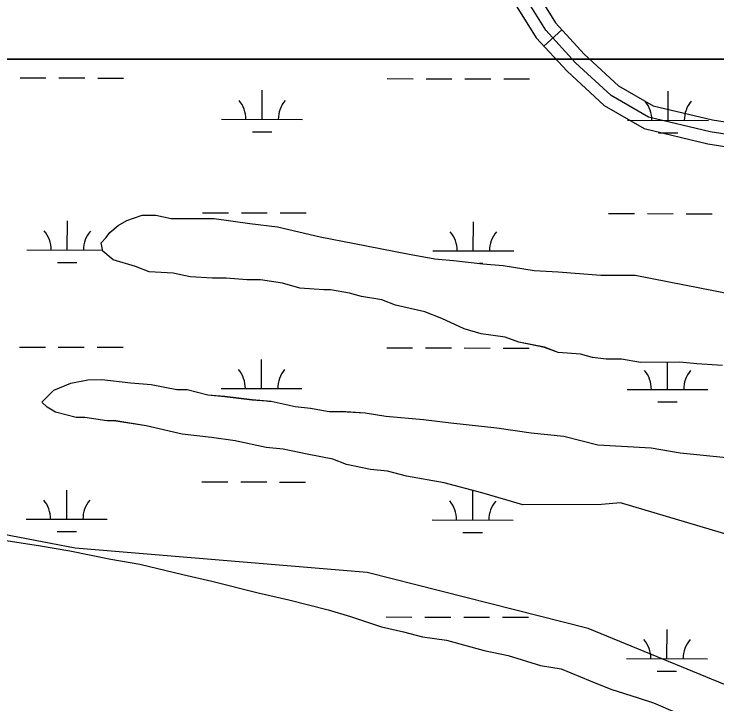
# Model space of a CAD drawing. Extents: x 3219052 to 3256913, y 800770 to 826146.
# Drawn here: x 3227431 to 3228300, y 821970 to 822823 of the extents above; entities that cross this region are included whole.
import ezdxf

# ---------------------------------------------------------------- set-up
doc = ezdxf.new("R2010")
doc.units = 0
for name, color, linetype in [('V-ROAD-CNTR', 7, 'Continuous'), ('V-SITE-VEGE', 7, 'Continuous'), ('V-TOPO-SHOR', 7, 'Continuous'), ('V-WETL-SWMP', 7, 'Continuous')]:
    doc.layers.add(name, color=color, linetype=linetype)

msp = doc.modelspace()

# ---------------------------------------------------------------- linework, layer by layer
at = {"layer": 'V-ROAD-CNTR'}
msp.add_line((3228108.51, 822803.51), (3228086.43, 822783.19), dxfattribs=at)
for points in [[(3228058.38, 822880.24), (3228100.81, 822811.86), (3228136.31, 822773.31), (3228178.62, 822734.23), (3228221.49, 822709.59), (3228294.75, 822692.12), (3228459.85, 822666.32), (3228761.38, 822617.99), (3229148.82, 822555.21), (3229564.46, 822477.4)], [(3229561.85, 822462.63), (3229146.24, 822540.43), (3228758.99, 822603.18), (3228457.5, 822651.51), (3228291.84, 822677.39), (3228215.9, 822695.51), (3228169.68, 822722.07), (3228125.68, 822762.7), (3228088.82, 822802.75), (3228045.46, 822872.62)], [(3228032.54, 822864.99), (3228076.82, 822793.63), (3228115.06, 822752.09), (3228160.74, 822709.9), (3228210.3, 822681.42), (3228288.94, 822662.66), (3228455.16, 822636.69), (3228756.61, 822588.37), (3229143.66, 822525.65), (3229559.23, 822447.86)]]:
    msp.add_lwpolyline(points, dxfattribs=at)
at = {"layer": 'V-SITE-VEGE'}
for p, q in [((3224708.24, 822767.11), (3230225.05, 822767.11)), ((3230225.05, 822767.11), (3224708.24, 822767.11)), ((3227570.77, 822567.78), (3227589.77, 822574.19)), ((3227589.77, 822574.19), (3227606.69, 822574.25)), ((3227606.69, 822574.25), (3227625.74, 822570.09)), ((3227560.21, 822561.4), (3227570.77, 822567.78)), ((3227625.74, 822570.09), (3227678.61, 822570.27)), ((3227678.61, 822570.27), (3227723.04, 822564.08)), ((3227723.04, 822564.08), (3227756.89, 822559.96)), ((3227549.67, 822552.91), (3227560.21, 822561.4)), ((3227756.89, 822559.96), (3227809.8, 822547.46)), ((3227539.14, 822540.19), (3227545.46, 822546.55)), ((3227545.46, 822546.55), (3227549.67, 822552.91)), ((3227809.8, 822547.46), (3227852.12, 822539.14)), ((3227541.29, 822529.62), (3227539.14, 822540.19)), ((3227852.12, 822539.14), (3227917.71, 822526.68)), ((3227554.01, 822519.09), (3227541.29, 822529.62)), ((3227917.71, 822526.68), (3227951.57, 822520.45)), ((3227951.57, 822520.45), (3227974.84, 822518.42)), ((3227581.53, 822510.72), (3227554.01, 822519.09)), ((3227974.84, 822518.42), (3228010.8, 822514.31)), ((3228010.8, 822514.31), (3228036.19, 822512.28)), ((3228036.19, 822512.28), (3228074.28, 822506.07)), ((3227598.47, 822504.44), (3227581.53, 822510.72)), ((3227628.09, 822502.43), (3227598.47, 822504.44)), ((3228074.28, 822506.07), (3228103.89, 822504.06)), ((3228103.89, 822504.06), (3228156.77, 822500.01)), ((3227649.25, 822498.27), (3227628.09, 822502.43)), ((3227676.75, 822496.25), (3227649.25, 822498.27)), ((3227693.66, 822496.31), (3227676.75, 822496.25)), ((3227719.05, 822494.28), (3227693.66, 822496.31)), ((3227735.96, 822494.34), (3227719.05, 822494.28)), ((3227763.47, 822490.2), (3227735.96, 822494.34)), ((3228156.77, 822500.01), (3228199.06, 822500.16)), ((3228199.06, 822500.16), (3228347.19, 822471.06)), ((3227784.64, 822483.93), (3227763.47, 822490.2)), ((3227814.25, 822481.92), (3227784.64, 822483.93)), ((3227822.71, 822481.95), (3227814.25, 822481.92)), ((3227845.98, 822477.8), (3227822.71, 822481.95)), ((3227860.8, 822473.62), (3227845.98, 822477.8)), ((3227886.19, 822469.48), (3227860.8, 822473.62)), ((3227903.13, 822463.19), (3227886.19, 822469.48)), ((3227939.11, 822454.85), (3227903.13, 822463.19)), ((3227960.28, 822446.47), (3227939.11, 822454.85)), ((3227987.82, 822433.88), (3227960.28, 822446.47)), ((3228008.99, 822427.6), (3227987.82, 822433.88)), ((3228038.61, 822423.47), (3228008.99, 822427.6)), ((3228055.54, 822417.19), (3228038.61, 822423.47)), ((3228087.29, 822410.95), (3228055.54, 822417.19)), ((3228104.23, 822404.67), (3228087.29, 822410.95)), ((3228131.73, 822402.65), (3228104.23, 822404.67)), ((3228146.54, 822398.47), (3228131.73, 822402.65)), ((3228163.47, 822396.41), (3228146.54, 822398.47)), ((3228182.5, 822396.48), (3228163.47, 822396.41)), ((3228205.78, 822392.33), (3228182.5, 822396.48)), ((3228254.41, 822392.49), (3228205.78, 822392.33)), ((3228275.57, 822390.45), (3228254.41, 822392.49)), ((3228307.29, 822388.45), (3228275.57, 822390.45)), ((3227480.55, 822358.12), (3227501.67, 822366.65)), ((3227501.67, 822366.65), (3227522.8, 822370.95)), ((3227522.8, 822370.95), (3227539.72, 822371.01)), ((3227539.72, 822371.01), (3227575.68, 822366.9)), ((3227575.68, 822366.9), (3227601.07, 822364.88)), ((3227601.07, 822364.88), (3227632.81, 822358.64)), ((3227465.8, 822343.27), (3227480.55, 822358.12)), ((3227632.81, 822358.64), (3227645.5, 822358.69)), ((3227645.5, 822358.69), (3227670.9, 822352.43)), ((3227670.9, 822352.43), (3227692.05, 822350.39)), ((3227692.05, 822350.39), (3227725.9, 822346.27)), ((3227725.9, 822346.27), (3227749.17, 822344.24)), ((3227472.17, 822336.94), (3227465.8, 822343.27)), ((3227749.17, 822344.24), (3227778.79, 822338)), ((3227778.79, 822338), (3227797.83, 822335.95)), ((3227482.76, 822330.64), (3227472.17, 822336.94)), ((3227508.16, 822324.38), (3227482.76, 822330.64)), ((3227797.83, 822335.95), (3227821.11, 822331.8)), ((3227821.11, 822331.8), (3227835.91, 822331.85)), ((3227835.91, 822331.85), (3227865.52, 822329.83)), ((3227865.52, 822329.83), (3227890.91, 822325.69)), ((3227518.73, 822324.42), (3227508.16, 822324.38)), ((3227546.24, 822320.28), (3227518.73, 822324.42)), ((3227554.7, 822320.31), (3227546.24, 822320.28)), ((3227594.9, 822314.1), (3227554.7, 822320.31)), ((3227890.91, 822325.69), (3227937.45, 822321.62)), ((3227937.45, 822321.62), (3227971.3, 822317.51)), ((3227639.34, 822303.68), (3227594.9, 822314.1)), ((3227971.3, 822317.51), (3228028.42, 822311.36)), ((3227675.31, 822299.58), (3227639.34, 822303.68)), ((3228028.42, 822311.36), (3228070.73, 822305.16)), ((3228070.73, 822305.16), (3228110.93, 822301.07)), ((3227704.93, 822295.45), (3227675.31, 822299.58)), ((3227743.02, 822287.12), (3227704.93, 822295.45)), ((3228110.93, 822301.07), (3228153.26, 822290.64)), ((3227764.17, 822285.08), (3227743.02, 822287.12)), ((3228153.26, 822290.64), (3228218.83, 822286.64)), ((3228218.83, 822286.64), (3228254.8, 822280.42)), ((3227793.8, 822278.83), (3227764.17, 822285.08)), ((3227825.54, 822272.6), (3227793.8, 822278.83)), ((3228254.8, 822280.42), (3228316.15, 822274.28)), ((3227842.48, 822266.31), (3227825.54, 822272.6)), ((3227872.11, 822260.07), (3227842.48, 822266.31)), ((3227893.26, 822258.03), (3227872.11, 822260.07)), ((3227916.54, 822251.77), (3227893.26, 822258.03)), ((3227963.1, 822243.47), (3227916.54, 822251.77)), ((3228009.66, 822230.94), (3227963.1, 822243.47)), ((3228039.3, 822222.58), (3228009.66, 822230.94)), ((3228060.47, 822216.31), (3228039.3, 822222.58)), ((3228157.74, 822216.64), (3228060.47, 822216.31)), ((3228181, 822218.84), (3228157.74, 822216.64)), ((3228335.53, 822172.84), (3228181, 822218.84)), ((3227409.29, 822173.9), (3227464.29, 822165.63)), ((3227464.29, 822165.63), (3227500.27, 822159.4)), ((3227500.27, 822159.4), (3227551.06, 822149.01)), ((3227551.06, 822149.01), (3227587.03, 822142.79)), ((3227587.03, 822142.79), (3227639.94, 822130.28)), ((3227639.94, 822130.28), (3227675.92, 822121.94)), ((3227675.92, 822121.94), (3227733.06, 822107.34)), ((3227733.06, 822107.34), (3227771.16, 822099.01)), ((3227771.16, 822099.01), (3227819.84, 822086.48)), ((3227819.84, 822086.48), (3227847.35, 822078.12)), ((3227847.35, 822078.12), (3227885.46, 822065.57)), ((3227885.46, 822065.57), (3227912.98, 822059.32)), ((3227912.98, 822059.32), (3227936.26, 822053.05)), ((3227936.26, 822053.05), (3227965.88, 822048.92)), ((3227965.88, 822048.92), (3228012.45, 822036.39)), ((3228012.45, 822036.39), (3228042.07, 822030.16)), ((3228042.07, 822030.16), (3228082.29, 822017.6)), ((3228082.29, 822017.6), (3228107.69, 822013.46)), ((3228107.69, 822013.46), (3228143.69, 821998.78)), ((3228143.69, 821998.78), (3228169.1, 821988.3)), ((3228169.1, 821988.3), (3228202.97, 821977.84)), ((3228202.97, 821977.84), (3228222.02, 821971.56)), ((3228222.02, 821971.56), (3228251.67, 821958.97))]:
    msp.add_line(p, q, dxfattribs=at)
at = {"layer": 'V-TOPO-SHOR'}
for points in [[(3227507.05, 822162.55), (3226580.24, 822340.17), (3225868.06, 822478.3)], [(3229184.68, 821661.28), (3229018.91, 821729.95), (3228804.36, 821808.48), (3228599.54, 821877.22), (3228355.75, 821975.33), (3228141.22, 822063.62), (3227868.09, 822132.51), (3227507.05, 822162.55)]]:
    msp.add_lwpolyline(points, dxfattribs=at)
at = {"layer": 'V-WETL-SWMP'}
for p, q in [((3227438.84, 822744.02), (3227470.84, 822743.95)), ((3227486.84, 822743.92), (3227518.84, 822743.85)), ((3227534.84, 822743.81), (3227566.84, 822743.75)), ((3227892.74, 822743.06), (3227924.74, 822743)), ((3227940.74, 822742.96), (3227972.74, 822742.9)), ((3227988.74, 822742.86), (3228020.74, 822742.8)), ((3228036.74, 822742.76), (3228068.74, 822742.7)), ((3227738.05, 822692.65), (3227738.12, 822728.65)), ((3228239.95, 822691.59), (3228240.03, 822727.59)), ((3227688.05, 822692.75), (3227788.05, 822692.54)), ((3228189.95, 822691.7), (3228289.95, 822691.49)), ((3227726.01, 822677.24), (3227750.01, 822677.19)), ((3228227.92, 822676.19), (3228251.92, 822676.14)), ((3227570.77, 822567.79), (3227589.78, 822574.2)), ((3227589.78, 822574.2), (3227606.69, 822574.26)), ((3227606.69, 822574.26), (3227625.74, 822570.1)), ((3227664.4, 822577.37), (3227696.4, 822577.3)), ((3227712.4, 822577.27), (3227744.4, 822577.2)), ((3227760.4, 822577.17), (3227792.4, 822577.1)), ((3228166.3, 822576.32), (3228198.3, 822576.25)), ((3228214.3, 822576.22), (3228246.3, 822576.15)), ((3228262.3, 822576.12), (3228294.3, 822576.05)), ((3227497.24, 822531.29), (3227497.31, 822567.29)), ((3227560.21, 822561.41), (3227570.77, 822567.79)), ((3227625.74, 822570.1), (3227678.61, 822570.28)), ((3227678.61, 822570.28), (3227723.04, 822564.09)), ((3227723.04, 822564.09), (3227756.89, 822559.97)), ((3227999.14, 822530.24), (3227999.22, 822566.24)), ((3227549.67, 822552.92), (3227560.21, 822561.41)), ((3227756.89, 822559.97), (3227809.8, 822547.47)), ((3227539.14, 822540.19), (3227545.46, 822546.56)), ((3227545.46, 822546.56), (3227549.67, 822552.92)), ((3227809.8, 822547.47), (3227852.12, 822539.15)), ((3227541.29, 822529.63), (3227539.14, 822540.19)), ((3227852.12, 822539.15), (3227917.72, 822526.69)), ((3227447.24, 822531.39), (3227540.97, 822531.2)), ((3227554.02, 822519.1), (3227541.29, 822529.63)), ((3227949.14, 822530.34), (3228049.14, 822530.13)), ((3227917.72, 822526.69), (3227951.57, 822520.46)), ((3227951.57, 822520.46), (3227974.84, 822518.43)), ((3227485.2, 822515.88), (3227509.2, 822515.83)), ((3227581.53, 822510.73), (3227554.02, 822519.1)), ((3227974.84, 822518.43), (3228010.81, 822514.32)), ((3228006.71, 822514.79), (3228011.11, 822514.78)), ((3228010.81, 822514.32), (3228036.19, 822512.29)), ((3228036.19, 822512.29), (3228074.27, 822506.08)), ((3227598.47, 822504.45), (3227581.53, 822510.73)), ((3227628.09, 822502.44), (3227598.47, 822504.45)), ((3228074.27, 822506.08), (3228103.89, 822504.07)), ((3228103.89, 822504.07), (3228156.77, 822500.02)), ((3227649.25, 822498.28), (3227628.09, 822502.44)), ((3227676.75, 822496.26), (3227649.25, 822498.28)), ((3227693.66, 822496.32), (3227676.75, 822496.26)), ((3227719.05, 822494.29), (3227693.66, 822496.32)), ((3227735.96, 822494.35), (3227719.05, 822494.29)), ((3227763.47, 822490.21), (3227735.96, 822494.35)), ((3228156.77, 822500.02), (3228199.06, 822500.17)), ((3228199.06, 822500.17), (3228347.19, 822471.07)), ((3227784.64, 822483.94), (3227763.47, 822490.21)), ((3227814.25, 822481.93), (3227784.64, 822483.94)), ((3227822.71, 822481.96), (3227814.25, 822481.93)), ((3227845.98, 822477.81), (3227822.71, 822481.96)), ((3227860.8, 822473.63), (3227845.98, 822477.81)), ((3227886.19, 822469.49), (3227860.8, 822473.63)), ((3227903.13, 822463.2), (3227886.19, 822469.49)), ((3227939.11, 822454.86), (3227903.13, 822463.2)), ((3227960.29, 822446.48), (3227939.11, 822454.86)), ((3227987.82, 822433.89), (3227960.29, 822446.48)), ((3228008.99, 822427.61), (3227987.82, 822433.89)), ((3228038.61, 822423.49), (3228008.99, 822427.61)), ((3228055.55, 822417.2), (3228038.61, 822423.49)), ((3228087.29, 822410.96), (3228055.55, 822417.2)), ((3227438.14, 822411.34), (3227470.14, 822411.27)), ((3227486.14, 822411.24), (3227518.14, 822411.17)), ((3227534.14, 822411.14), (3227566.14, 822411.07)), ((3227892.05, 822410.39), (3227924.05, 822410.32)), ((3227940.05, 822410.29), (3227972.05, 822410.22)), ((3227988.05, 822410.19), (3228020.05, 822410.12)), ((3228036.05, 822410.09), (3228068.05, 822410.02)), ((3228104.23, 822404.68), (3228087.29, 822410.96)), ((3228131.73, 822402.66), (3228104.23, 822404.68)), ((3228146.54, 822398.48), (3228131.73, 822402.66)), ((3228163.47, 822396.42), (3228146.54, 822398.48)), ((3227737.35, 822359.97), (3227737.42, 822395.97)), ((3228182.5, 822396.49), (3228163.47, 822396.42)), ((3228205.78, 822392.34), (3228182.5, 822396.49)), ((3228254.41, 822392.51), (3228205.78, 822392.34)), ((3228239.26, 822358.92), (3228239.33, 822392.45)), ((3228275.57, 822390.46), (3228254.41, 822392.51)), ((3228307.3, 822388.46), (3228275.57, 822390.46)), ((3227480.55, 822358.13), (3227501.67, 822366.66)), ((3227501.67, 822366.66), (3227522.8, 822370.96)), ((3227522.8, 822370.96), (3227539.72, 822371.02)), ((3227539.72, 822371.02), (3227575.68, 822366.91)), ((3227575.68, 822366.91), (3227601.07, 822364.89)), ((3227601.07, 822364.89), (3227632.81, 822358.65)), ((3227465.8, 822343.28), (3227480.55, 822358.13)), ((3227632.81, 822358.65), (3227645.5, 822358.7)), ((3227645.5, 822358.7), (3227670.9, 822352.44)), ((3227687.35, 822360.08), (3227787.35, 822359.87)), ((3228189.26, 822359.03), (3228289.26, 822358.82)), ((3227670.9, 822352.44), (3227692.05, 822350.4)), ((3227692.05, 822350.4), (3227725.9, 822346.28)), ((3227725.9, 822346.28), (3227749.17, 822344.25)), ((3227472.17, 822336.95), (3227465.8, 822343.28)), ((3227746.03, 822344.52), (3227749.32, 822344.52)), ((3227749.17, 822344.25), (3227778.79, 822338.01)), ((3227778.79, 822338.01), (3227797.83, 822335.96)), ((3228227.22, 822343.52), (3228251.22, 822343.46)), ((3227482.76, 822330.65), (3227472.17, 822336.95)), ((3227508.16, 822324.39), (3227482.76, 822330.65)), ((3227797.83, 822335.96), (3227821.11, 822331.81)), ((3227821.11, 822331.81), (3227835.91, 822331.86)), ((3227835.91, 822331.86), (3227865.53, 822329.85)), ((3227865.53, 822329.85), (3227890.92, 822325.7)), ((3227518.73, 822324.43), (3227508.16, 822324.39)), ((3227546.24, 822320.29), (3227518.73, 822324.43)), ((3227554.7, 822320.32), (3227546.24, 822320.29)), ((3227594.9, 822314.11), (3227554.7, 822320.32)), ((3227890.92, 822325.7), (3227937.45, 822321.63)), ((3227937.45, 822321.63), (3227971.3, 822317.52)), ((3227639.34, 822303.69), (3227594.9, 822314.11)), ((3227971.3, 822317.52), (3228028.42, 822311.37)), ((3227675.31, 822299.59), (3227639.34, 822303.69)), ((3228028.42, 822311.37), (3228070.74, 822305.17)), ((3228070.74, 822305.17), (3228110.93, 822301.08)), ((3227704.93, 822295.46), (3227675.31, 822299.59)), ((3227743.02, 822287.13), (3227704.93, 822295.46)), ((3228110.93, 822301.08), (3228153.26, 822290.65)), ((3227764.17, 822285.09), (3227743.02, 822287.13)), ((3228153.26, 822290.65), (3228218.83, 822286.65)), ((3228218.83, 822286.65), (3228254.8, 822280.43)), ((3227793.8, 822278.85), (3227764.17, 822285.09)), ((3227825.54, 822272.61), (3227793.8, 822278.85)), ((3228254.8, 822280.43), (3228316.15, 822274.3)), ((3227842.48, 822266.33), (3227825.54, 822272.61)), ((3227872.11, 822260.08), (3227842.48, 822266.33)), ((3227893.26, 822258.04), (3227872.11, 822260.08)), ((3227916.55, 822251.78), (3227893.26, 822258.04)), ((3227963.1, 822243.48), (3227916.55, 822251.78)), ((3227663.7, 822244.69), (3227695.7, 822244.63)), ((3227711.7, 822244.59), (3227743.7, 822244.53)), ((3227759.7, 822244.49), (3227791.7, 822244.43)), ((3228009.66, 822230.95), (3227963.1, 822243.48)), ((3227496.54, 822198.62), (3227496.61, 822234.62)), ((3227998.45, 822197.56), (3227998.52, 822233.56)), ((3228039.3, 822222.59), (3228009.66, 822230.95)), ((3228060.47, 822216.32), (3228039.3, 822222.59)), ((3228157.74, 822216.65), (3228060.47, 822216.32)), ((3228181, 822218.85), (3228157.74, 822216.65)), ((3228335.53, 822172.86), (3228181, 822218.85)), ((3227446.54, 822198.72), (3227546.54, 822198.51)), ((3227948.45, 822197.67), (3228048.45, 822197.46)), ((3227484.51, 822183.21), (3227508.51, 822183.16)), ((3227986.41, 822182.16), (3228010.41, 822182.11)), ((3227409.29, 822173.91), (3227464.3, 822165.64)), ((3227464.3, 822165.64), (3227500.27, 822159.42)), ((3227500.27, 822159.42), (3227551.06, 822149.02)), ((3227551.06, 822149.02), (3227587.03, 822142.8)), ((3227587.03, 822142.8), (3227639.94, 822130.29)), ((3227639.94, 822130.29), (3227675.92, 822121.96)), ((3227675.92, 822121.96), (3227733.06, 822107.35)), ((3227733.06, 822107.35), (3227771.16, 822099.02)), ((3227771.16, 822099.02), (3227819.84, 822086.5)), ((3227819.84, 822086.5), (3227847.36, 822078.14)), ((3227847.36, 822078.14), (3227885.46, 822065.58)), ((3227891.35, 822077.72), (3227923.35, 822077.65)), ((3227939.35, 822077.62), (3227971.35, 822077.55)), ((3227987.35, 822077.52), (3228019.35, 822077.45)), ((3228035.35, 822077.41), (3228067.35, 822077.35)), ((3227885.46, 822065.58), (3227912.98, 822059.33)), ((3228238.56, 822026.25), (3228238.63, 822062.25)), ((3227912.98, 822059.33), (3227936.26, 822053.06)), ((3227936.26, 822053.06), (3227965.88, 822048.94)), ((3227965.88, 822048.94), (3228012.45, 822036.41)), ((3228012.45, 822036.41), (3228042.07, 822030.17)), ((3228042.07, 822030.17), (3228082.3, 822017.62)), ((3228188.56, 822026.35), (3228288.56, 822026.14)), ((3228082.3, 822017.62), (3228107.69, 822013.47)), ((3228107.69, 822013.47), (3228143.69, 821998.79)), ((3228226.53, 822010.84), (3228250.53, 822010.79)), ((3228143.69, 821998.79), (3228169.1, 821988.31)), ((3228169.1, 821988.31), (3228202.97, 821977.85)), ((3228202.97, 821977.85), (3228222.02, 821971.57)), ((3228222.02, 821971.57), (3228251.67, 821958.99))]:
    msp.add_line(p, q, dxfattribs=at)
for centre, start, end in [((3227682.8, 822693.24), 359.10809, 40.65175), ((3227793.29, 822693.01), 139.10809, 180.65175), ((3228184.71, 822692.19), 359.10809, 40.65175), ((3228295.2, 822691.95), 139.10809, 180.65175), ((3227441.99, 822531.88), 359.10809, 40.65175), ((3227552.48, 822531.65), 139.10809, 180.65175), ((3227943.9, 822530.83), 359.10809, 40.65175), ((3228054.39, 822530.6), 139.10809, 180.65175), ((3227682.11, 822360.56), 359.10809, 40.65175), ((3227792.59, 822360.33), 139.10809, 180.65175), ((3228184.01, 822359.51), 359.10809, 40.65175), ((3228294.5, 822359.28), 139.10809, 180.65175), ((3227441.3, 822199.21), 359.10809, 40.65175), ((3227551.78, 822198.97), 139.10809, 180.65175), ((3227943.2, 822198.15), 359.10809, 40.65175), ((3228053.69, 822197.92), 139.10809, 180.65175), ((3228183.32, 822026.84), 359.10809, 40.65175), ((3228293.8, 822026.61), 139.10809, 180.65175)]:
    msp.add_arc(centre, 35.25, start, end, dxfattribs=at)

doc.saveas('drawing.dxf')
